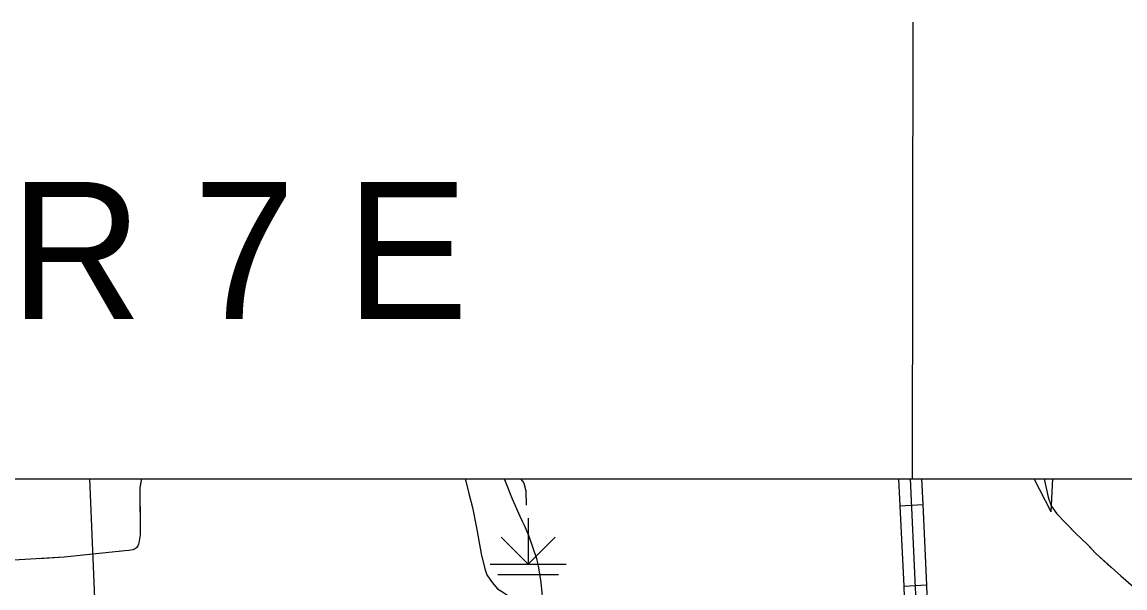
# Model space of a CAD drawing. Extents: x -117616 to 64730, y 54117 to 789866.
# Drawn here: x 62743.2 to 62888.1, y 55300.6 to 55374.9 of the extents above; entities that cross this region are included whole.
import ezdxf

# ---------------------------------------------------------------- set-up
doc = ezdxf.new("R2010")
doc.units = 0
for name, color, linetype in [('32', 7, 'Continuous'), ('43', 7, 'Continuous'), ('Default', 7, 'Continuous'), ('Level 32', 7, 'Continuous'), ('Level 35', 7, 'Continuous'), ('Level 43', 7, 'Continuous'), ('Level 44', 7, 'Continuous'), ('Level 47', 7, 'Continuous'), ('Level 5', 7, 'Continuous'), ('R_Dimension', 7, 'Continuous'), ('R_No Plot', 7, 'Continuous')]:
    doc.layers.add(name, color=color, linetype=linetype)

msp = doc.modelspace()

# ---------------------------------------------------------------- linework, layer by layer
at = {"layer": '32'}
for p, q in [((62858.52, 55311.42), (62861.51, 55311.56)), ((62859.01, 55300.87), (62862.01, 55301.01))]:
    msp.add_line(p, q, dxfattribs=at)
for points in [[(62858.35, 55314.94), (62858.52, 55311.42)], [(62859.85, 55314.94), (62860.52, 55300.67), (62861.35, 55283.95), (62862.18, 55268.06), (62862.55, 55261.2), (62863, 55248.24), (62863.49, 55237.01), (62864.06, 55224.14), (62865.11, 55204.25), (62865.41, 55201.23), (62866.09, 55190.01), (62866.17, 55183.76), (62866.39, 55171.7), (62866.54, 55165.23), (62867.77, 55136.15)], [(62861.35, 55314.94), (62861.51, 55311.56)], [(62858.52, 55311.42), (62859.01, 55300.87)], [(62861.51, 55311.56), (62862.01, 55301.01)], [(62859.01, 55300.87), (62859.02, 55300.6), (62859.53, 55290.32)], [(62862.01, 55301.01), (62862.02, 55300.75), (62862.53, 55290.47)]]:
    msp.add_lwpolyline(points, dxfattribs=at)
at = {"layer": '43'}
for q in [(62876.17, 55314.94), (62878.61, 55314.94)]:
    msp.add_line((62878.4, 55310.6), q, dxfattribs=at)
for points in [[(62877.47, 55314.94), (62877.99, 55312.52), (62878.38, 55311.39), (62878.83, 55310.77)], [(62877.47, 55314.94), (62877.99, 55312.52), (62878.38, 55311.39), (62879.14, 55310.35), (62881.58, 55307.82), (62883.18, 55306.33), (62884.2, 55305.2), (62887.54, 55302.19), (62889.2, 55300.77)], [(62880.61, 55308.83), (62881.58, 55307.82), (62883.18, 55306.33), (62883.43, 55306.05)], [(62883.43, 55306.05), (62884.2, 55305.2), (62886.29, 55303.32)]]:
    msp.add_lwpolyline(points, dxfattribs=at)
at = {"layer": 'Level 32'}
for p, q in [((62858.52, 55311.42), (62861.51, 55311.56)), ((62859.01, 55300.87), (62862.01, 55301.01))]:
    msp.add_line(p, q, dxfattribs=at)
for points in [[(62858.35, 55314.94), (62858.52, 55311.42)], [(62859.85, 55314.94), (62860.52, 55300.67), (62861.35, 55283.95), (62862.18, 55268.06), (62862.55, 55261.2), (62863, 55248.24), (62863.49, 55237.01), (62864.06, 55224.14), (62865.11, 55204.25), (62865.41, 55201.23), (62866.09, 55190.01), (62866.17, 55183.76), (62866.39, 55171.7), (62866.54, 55165.23), (62867.77, 55136.15)], [(62861.35, 55314.94), (62861.51, 55311.56)], [(62858.52, 55311.42), (62859.01, 55300.87)], [(62861.51, 55311.56), (62862.01, 55301.01)], [(62859.01, 55300.87), (62859.02, 55300.6), (62859.53, 55290.32)], [(62862.01, 55301.01), (62862.02, 55300.75), (62862.53, 55290.47)]]:
    msp.add_lwpolyline(points, dxfattribs=at)
at = {"layer": 'Level 35'}
msp.add_lwpolyline([(62806.53, 55314.94), (62806.66, 55314.64), (62807.57, 55312.32), (62808.59, 55310.06), (62808.88, 55309.37), (62809.15, 55308.88), (62809.76, 55307.41), (62810.75, 55304.47), (62811.01, 55303.27), (62811.35, 55301.32), (62811.65, 55298.2), (62812.17, 55295.04), (62812.44, 55292.44), (62812.88, 55289.63), (62813.14, 55288.46), (62813.73, 55285.94), (62814, 55284.83), (62814.84, 55282.9), (62815.87, 55281.93), (62815.89, 55281.91)], dxfattribs=at)
at = {"layer": 'Level 43'}
for points in [[(62758.91, 55314.94), (62758.8, 55314.79), (62758.65, 55313.8), (62758.65, 55313.48), (62758.69, 55307.58), (62758.52, 55306.56), (62758.47, 55306.36), (62758.38, 55306.16), (62758.23, 55305.91), (62758.02, 55305.74), (62757.73, 55305.62), (62757.19, 55305.55), (62756.65, 55305.49), (62748.68, 55304.66), (62742.04, 55304.26)], [(62758.91, 55314.94), (62758.8, 55314.79), (62758.67, 55313.96)], [(62758.66, 55311.32), (62758.69, 55307.58), (62758.52, 55306.56), (62758.47, 55306.36), (62758.38, 55306.16), (62758.23, 55305.91), (62758.02, 55305.74), (62757.73, 55305.62), (62757.19, 55305.55), (62756.65, 55305.49), (62755.9, 55305.41)], [(62753.27, 55305.13), (62748.68, 55304.66), (62745.39, 55304.46)]]:
    msp.add_lwpolyline(points, dxfattribs=at)
at = {"layer": 'Level 44'}
for p, q in [((62809.67, 55309.76), (62809.67, 55303.76)), ((62809.67, 55303.76), (62806.13, 55307.3)), ((62809.67, 55303.76), (62813.2, 55307.3)), ((62804.67, 55303.76), (62814.67, 55303.76)), ((62805.67, 55302.4), (62813.67, 55302.4))]:
    msp.add_line(p, q, dxfattribs=at)
at = {"layer": 'Level 47'}
for points in [[(62801.39, 55314.94), (62801.49, 55314.62), (62801.87, 55313.04), (62802.33, 55311.2), (62802.93, 55308.31), (62803.5, 55305.1), (62803.99, 55303.13), (62804.23, 55302.35), (62804.94, 55301.32), (62805.64, 55300.51), (62806.43, 55300.03), (62807.24, 55299.44)], [(62809.44, 55311.49), (62809.43, 55311.55), (62809.42, 55313.34), (62809.15, 55314.35), (62808.98, 55314.62), (62808.71, 55314.94)]]:
    msp.add_lwpolyline(points, dxfattribs=at)
at = {"layer": 'Level 5'}
msp.add_lwpolyline([(62752.01, 55314.94), (62752.84, 55295.05)], dxfattribs=at)
at = {"layer": 'R_Dimension'}
msp.add_line((62860.21, 55374.94), (62860.12, 55314.94), dxfattribs=at)
at = {"layer": 'R_No Plot'}
msp.add_lwpolyline([(62347.42, 55314.94), (63854.85, 55314.94), (63854.85, 54389.3), (62347.42, 54389.3)], close=True, dxfattribs=at)

# ---------------------------------------------------------------- texts
at = {"layer": 'Default'}
msp.add_text('R 7 E', height=18, dxfattribs=at).set_placement((62741.59, 55335.93))

doc.saveas('drawing.dxf')
